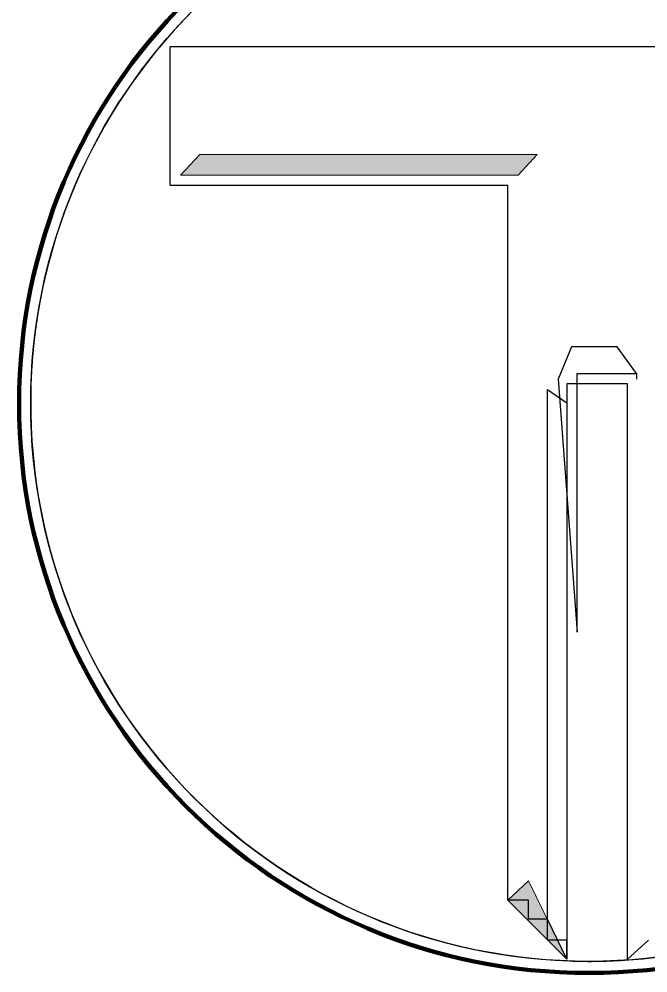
# Model space of a CAD drawing. Extents: x 553962 to 842807, y 8883888 to 9032388.
# Drawn here: x 808502 to 809564, y 8898780 to 8900391 of the extents above; entities that cross this region are included whole.
import ezdxf

# ---------------------------------------------------------------- set-up
doc = ezdxf.new("R2010")
doc.units = 0
doc.header["$LTSCALE"] = 200
doc.layers.add('4', color=7, linetype='Continuous', lineweight=25)

msp = doc.modelspace()

# ---------------------------------------------------------------- hatches: boundary and pattern name
at = {"layer": '4'}
for points in [[(808774.8, 8900127.8), (808807.3, 8900162.8), (809377.3, 8900162.8), (809344.8, 8900127.8)], [(809427.3, 8898802.8), (809362.3, 8898935.3), (809327.3, 8898902.8), (809427.3, 8898802.8)]]:
    msp.add_hatch(color=256, dxfattribs=at).paths.add_polyline_path(points)

# ---------------------------------------------------------------- linework, layer by layer
at = {"layer": '4', "lineweight": 13}
msp.add_line((809529.8, 8898802.8), (809529.8, 8898835.3), dxfattribs=at)
at = {"layer": '4'}
msp.add_line((809529.8, 8898802.8), (809529.8, 8898835.3), dxfattribs=at)
at = {"layer": '4', "lineweight": 13}
for points in [[(808757.3, 8900345.3), (810167.3, 8900345.3)], [(809427.3, 8899340.3), (809427.3, 8899305.3), (809427.3, 8899272.8), (809427.3, 8899272.8), (809427.3, 8899235.3), (809427.3, 8899205.3), (809427.3, 8899205.3), (809427.3, 8899170.3), (809427.3, 8899170.3), (809427.3, 8899137.8), (809427.3, 8899102.8), (809427.3, 8899102.8), (809427.3, 8899070.3), (809427.3, 8899035.3), (809427.3, 8899035.3), (809427.3, 8899005.3), (809427.3, 8899005.3), (809427.3, 8898967.8), (809427.3, 8898967.8), (809427.3, 8898935.3), (809427.3, 8898935.3), (809427.3, 8898902.8), (809427.3, 8898902.8), (809427.3, 8898902.8), (809427.3, 8898870.3), (809427.3, 8898870.3), (809427.3, 8898870.3), (809427.3, 8898835.3), (809427.3, 8898835.3), (809427.3, 8898835.3), (809427.3, 8898835.3), (809427.3, 8898802.8), (809427.3, 8898802.8), (809427.3, 8898802.8), (809427.3, 8898802.8), (809427.3, 8898802.8), (809427.3, 8898802.8), (809427.3, 8898802.8), (809427.3, 8898835.3), (809394.8, 8898835.3), (809394.8, 8898870.3), (809362.3, 8898870.3), (809362.3, 8898902.8), (809327.3, 8898902.8), (809327.3, 8898902.8), (809327.3, 8898935.3), (809327.3, 8900110.3), (808757.3, 8900110.3), (808757.3, 8900345.3)], [(808757.3, 8900345.3), (810167.3, 8900345.3)], [(809427.3, 8899340.3), (809427.3, 8899305.3), (809427.3, 8899272.8), (809427.3, 8899272.8), (809427.3, 8899235.3), (809427.3, 8899205.3), (809427.3, 8899205.3), (809427.3, 8899170.3), (809427.3, 8899170.3), (809427.3, 8899137.8), (809427.3, 8899102.8), (809427.3, 8899102.8), (809427.3, 8899070.3), (809427.3, 8899035.3), (809427.3, 8899035.3), (809427.3, 8899005.3), (809427.3, 8899005.3), (809427.3, 8898967.8), (809427.3, 8898967.8), (809427.3, 8898935.3), (809427.3, 8898935.3), (809427.3, 8898902.8), (809427.3, 8898902.8), (809427.3, 8898902.8), (809427.3, 8898870.3), (809427.3, 8898870.3), (809427.3, 8898870.3), (809427.3, 8898835.3), (809427.3, 8898835.3), (809427.3, 8898835.3), (809427.3, 8898835.3), (809427.3, 8898802.8), (809427.3, 8898802.8), (809427.3, 8898802.8), (809427.3, 8898802.8), (809427.3, 8898802.8), (809427.3, 8898802.8), (809427.3, 8898802.8), (809427.3, 8898835.3), (809394.8, 8898835.3), (809394.8, 8898870.3), (809362.3, 8898870.3), (809362.3, 8898902.8), (809327.3, 8898902.8), (809327.3, 8898902.8), (809327.3, 8898935.3), (809327.3, 8900110.3), (808757.3, 8900110.3), (808757.3, 8900345.3)], [(809529.8, 8898835.3), (809529.8, 8898835.3), (809529.8, 8898835.3), (809529.8, 8898835.3), (809529.8, 8898870.3), (809529.8, 8898870.3), (809529.8, 8898870.3), (809529.8, 8898902.8), (809529.8, 8898902.8), (809529.8, 8898902.8), (809529.8, 8898935.3), (809529.8, 8898935.3), (809529.8, 8898967.8), (809529.8, 8898967.8), (809529.8, 8899005.3), (809529.8, 8899005.3), (809529.8, 8899035.3), (809529.8, 8899035.3), (809529.8, 8899070.3), (809529.8, 8899102.8), (809529.8, 8899102.8), (809529.8, 8899137.8), (809529.8, 8899170.3), (809529.8, 8899170.3), (809529.8, 8899205.3), (809529.8, 8899205.3), (809529.8, 8899235.3), (809529.8, 8899272.8), (809529.8, 8899272.8), (809529.8, 8899305.3), (809529.8, 8899340.3), (809529.8, 8899340.3), (809529.8, 8899372.8), (809529.8, 8899405.3), (809529.8, 8899405.3), (809529.8, 8899437.8), (809529.8, 8899475.3), (809529.8, 8899475.3), (809529.8, 8899505.3), (809529.8, 8899505.3), (809529.8, 8899540.3), (809529.8, 8899540.3), (809529.8, 8899572.8), (809529.8, 8899607.8), (809529.8, 8899607.8), (809529.8, 8899640.3), (809529.8, 8899640.3), (809529.8, 8899640.3), (809529.8, 8899675.3), (809529.8, 8899675.3), (809529.8, 8899705.3), (809529.8, 8899705.3), (809529.8, 8899705.3), (809529.8, 8899742.8), (809529.8, 8899742.8), (809529.8, 8899742.8), (809529.8, 8899742.8), (809529.8, 8899775.3), (809529.8, 8899775.3), (809529.8, 8899775.3), (809529.8, 8899775.3), (809529.8, 8899775.3), (809529.8, 8899775.3), (809529.8, 8899775.3), (809529.8, 8899775.3), (809494.8, 8899775.3), (809494.8, 8899775.3), (809462.3, 8899775.3), (809462.3, 8899775.3), (809427.3, 8899775.3), (809427.3, 8899775.3), (809427.3, 8899775.3), (809427.3, 8899775.3), (809427.3, 8899775.3), (809427.3, 8899742.8), (809427.3, 8899742.8), (809427.3, 8899742.8), (809427.3, 8899742.8), (809427.3, 8899705.3), (809427.3, 8899705.3), (809427.3, 8899705.3), (809427.3, 8899675.3), (809427.3, 8899675.3), (809427.3, 8899640.3), (809427.3, 8899640.3), (809427.3, 8899640.3), (809427.3, 8899607.8), (809427.3, 8899607.8), (809427.3, 8899572.8), (809427.3, 8899540.3), (809427.3, 8899540.3), (809427.3, 8899505.3), (809427.3, 8899505.3), (809427.3, 8899475.3), (809427.3, 8899475.3), (809427.3, 8899437.8), (809427.3, 8899405.3), (809427.3, 8899405.3), (809427.3, 8899372.8), (809427.3, 8899340.3)], [(809529.8, 8899765.3), (809529.8, 8899775.3), (809529.8, 8899775.3), (809529.8, 8899775.3), (809529.8, 8899775.3), (809529.8, 8899775.3), (809529.8, 8899775.3), (809529.8, 8899775.3), (809529.8, 8899775.3), (809494.8, 8899775.3), (809494.8, 8899775.3), (809462.3, 8899775.3), (809462.3, 8899775.3), (809427.3, 8899775.3), (809427.3, 8899775.3), (809427.3, 8899775.3), (809427.3, 8899775.3), (809427.3, 8899775.3), (809427.3, 8899742.8), (809427.3, 8899742.8), (809427.3, 8899742.8), (809427.3, 8899742.8), (809427.3, 8899705.3), (809427.3, 8899705.3), (809427.3, 8899705.3), (809427.3, 8899675.3), (809427.3, 8899675.3), (809427.3, 8899640.3), (809427.3, 8899640.3), (809427.3, 8899640.3), (809427.3, 8899607.8), (809427.3, 8899607.8), (809427.3, 8899572.8), (809427.3, 8899540.3), (809427.3, 8899540.3), (809427.3, 8899505.3), (809427.3, 8899505.3), (809427.3, 8899475.3), (809427.3, 8899475.3), (809427.3, 8899437.8), (809427.3, 8899405.3), (809427.3, 8899405.3), (809427.3, 8899372.8), (809427.3, 8899340.3)], [(809529.8, 8898835.3), (809529.8, 8898835.3), (809529.8, 8898835.3), (809529.8, 8898835.3), (809529.8, 8898870.3), (809529.8, 8898870.3), (809529.8, 8898870.3), (809529.8, 8898902.8), (809529.8, 8898902.8), (809529.8, 8898902.8), (809529.8, 8898935.3), (809529.8, 8898935.3), (809529.8, 8898967.8), (809529.8, 8898967.8), (809529.8, 8899005.3), (809529.8, 8899005.3), (809529.8, 8899035.3), (809529.8, 8899035.3), (809529.8, 8899070.3), (809529.8, 8899102.8), (809529.8, 8899102.8), (809529.8, 8899137.8), (809529.8, 8899170.3), (809529.8, 8899170.3), (809529.8, 8899205.3), (809529.8, 8899205.3), (809529.8, 8899235.3), (809529.8, 8899272.8), (809529.8, 8899272.8), (809529.8, 8899305.3), (809529.8, 8899340.3), (809529.8, 8899340.3), (809529.8, 8899372.8), (809529.8, 8899405.3), (809529.8, 8899405.3), (809529.8, 8899437.8), (809529.8, 8899475.3), (809529.8, 8899475.3), (809529.8, 8899505.3), (809529.8, 8899505.3), (809529.8, 8899540.3), (809529.8, 8899540.3), (809529.8, 8899572.8), (809529.8, 8899607.8), (809529.8, 8899607.8), (809529.8, 8899640.3), (809529.8, 8899640.3), (809529.8, 8899640.3), (809529.8, 8899675.3), (809529.8, 8899675.3), (809529.8, 8899705.3), (809529.8, 8899705.3), (809529.8, 8899705.3), (809529.8, 8899742.8), (809529.8, 8899742.8), (809529.8, 8899742.8), (809529.8, 8899742.8), (809529.8, 8899765.3)], [(809564.8, 8898835.3), (809529.8, 8898802.8), (809529.8, 8898802.8), (809529.8, 8898802.8), (809529.8, 8898802.8), (809529.8, 8898802.8), (809529.8, 8898802.8), (809529.8, 8898802.8)], [(809564.8, 8898835.3), (809529.8, 8898802.8), (809529.8, 8898802.8), (809529.8, 8898802.8), (809529.8, 8898802.8), (809529.8, 8898802.8), (809529.8, 8898802.8), (809529.8, 8898802.8)]]:
    msp.add_lwpolyline(points, dxfattribs=at)
at = {"layer": '4'}
for points in [[(808757.3, 8900345.3), (810167.3, 8900345.3)], [(809427.3, 8899340.3), (809427.3, 8899305.3), (809427.3, 8899272.8), (809427.3, 8899272.8), (809427.3, 8899235.3), (809427.3, 8899205.3), (809427.3, 8899205.3), (809427.3, 8899170.3), (809427.3, 8899170.3), (809427.3, 8899137.8), (809427.3, 8899102.8), (809427.3, 8899102.8), (809427.3, 8899070.3), (809427.3, 8899035.3), (809427.3, 8899035.3), (809427.3, 8899005.3), (809427.3, 8899005.3), (809427.3, 8898967.8), (809427.3, 8898967.8), (809427.3, 8898935.3), (809427.3, 8898935.3), (809427.3, 8898902.8), (809427.3, 8898902.8), (809427.3, 8898902.8), (809427.3, 8898870.3), (809427.3, 8898870.3), (809427.3, 8898870.3), (809427.3, 8898835.3), (809427.3, 8898835.3), (809427.3, 8898835.3), (809427.3, 8898835.3), (809427.3, 8898802.8), (809427.3, 8898802.8), (809427.3, 8898802.8), (809427.3, 8898802.8), (809427.3, 8898802.8), (809427.3, 8898802.8), (809427.3, 8898802.8), (809427.3, 8898835.3), (809394.8, 8898835.3), (809394.8, 8898870.3), (809362.3, 8898870.3), (809362.3, 8898902.8), (809327.3, 8898902.8), (809327.3, 8898902.8), (809327.3, 8898935.3), (809327.3, 8900110.3), (808757.3, 8900110.3), (808757.3, 8900345.3)], [(809427.3, 8898802.8), (809427.3, 8898835.3), (809394.8, 8898835.3), (809394.8, 8898870.3), (809362.3, 8898870.3), (809362.3, 8898902.8), (809327.3, 8898902.8), (809327.3, 8898902.8), (809327.3, 8898935.3), (809327.3, 8900110.3), (808757.3, 8900110.3), (808757.3, 8900345.3)], [(808757.3, 8900345.3), (810167.3, 8900345.3)], [(809544.8, 8899792.8), (809512.3, 8899837.8), (809434.8, 8899837.8), (809412.3, 8899782.8), (809444.8, 8899355.3)], [(809444.8, 8899355.3), (809444.8, 8899390.3), (809444.8, 8899425.3), (809444.8, 8899425.3), (809444.8, 8899455.3), (809444.8, 8899490.3), (809444.8, 8899490.3), (809444.8, 8899525.3), (809444.8, 8899525.3), (809444.8, 8899557.8), (809444.8, 8899557.8), (809444.8, 8899592.8), (809444.8, 8899625.3), (809444.8, 8899625.3), (809444.8, 8899657.8), (809444.8, 8899657.8), (809444.8, 8899657.8), (809444.8, 8899692.8), (809444.8, 8899692.8), (809444.8, 8899725.3), (809444.8, 8899725.3), (809444.8, 8899725.3), (809444.8, 8899760.3), (809444.8, 8899760.3), (809444.8, 8899760.3), (809444.8, 8899760.3), (809444.8, 8899792.8), (809444.8, 8899792.8), (809444.8, 8899792.8), (809444.8, 8899792.8), (809444.8, 8899792.8), (809479.8, 8899792.8), (809479.8, 8899792.8), (809512.3, 8899792.8), (809512.3, 8899792.8), (809544.8, 8899792.8), (809544.8, 8899792.8), (809544.8, 8899792.8), (809544.8, 8899792.8), (809544.8, 8899792.8), (809544.8, 8899792.8), (809544.8, 8899792.8), (809544.8, 8899792.8), (809544.8, 8899782.8)], [(809394.8, 8898870.3), (809394.8, 8899765.3), (809427.3, 8899742.8)], [(809529.8, 8899765.3), (809529.8, 8899775.3), (809529.8, 8899775.3), (809529.8, 8899775.3), (809529.8, 8899775.3), (809529.8, 8899775.3), (809529.8, 8899775.3), (809529.8, 8899775.3), (809529.8, 8899775.3), (809494.8, 8899775.3), (809494.8, 8899775.3), (809462.3, 8899775.3), (809462.3, 8899775.3), (809427.3, 8899775.3), (809427.3, 8899775.3), (809427.3, 8899775.3), (809427.3, 8899775.3), (809427.3, 8899775.3), (809427.3, 8899742.8), (809427.3, 8899742.8), (809427.3, 8899742.8), (809427.3, 8899742.8), (809427.3, 8899705.3), (809427.3, 8899705.3), (809427.3, 8899705.3), (809427.3, 8899675.3), (809427.3, 8899675.3), (809427.3, 8899640.3), (809427.3, 8899640.3), (809427.3, 8899640.3), (809427.3, 8899607.8), (809427.3, 8899607.8), (809427.3, 8899572.8), (809427.3, 8899540.3), (809427.3, 8899540.3), (809427.3, 8899505.3), (809427.3, 8899505.3), (809427.3, 8899475.3), (809427.3, 8899475.3), (809427.3, 8899437.8), (809427.3, 8899405.3), (809427.3, 8899405.3), (809427.3, 8899372.8), (809427.3, 8899340.3)], [(809529.8, 8899765.3), (809529.8, 8899775.3), (809529.8, 8899775.3), (809529.8, 8899775.3), (809529.8, 8899775.3), (809529.8, 8899775.3), (809529.8, 8899775.3), (809529.8, 8899775.3), (809529.8, 8899775.3), (809494.8, 8899775.3), (809494.8, 8899775.3), (809462.3, 8899775.3), (809462.3, 8899775.3), (809427.3, 8899775.3), (809427.3, 8899775.3), (809427.3, 8899775.3), (809427.3, 8899775.3), (809427.3, 8899775.3), (809427.3, 8899742.8), (809427.3, 8899742.8), (809427.3, 8899742.8), (809427.3, 8899742.8), (809427.3, 8899705.3), (809427.3, 8899705.3), (809427.3, 8899705.3), (809427.3, 8899675.3), (809427.3, 8899675.3), (809427.3, 8899640.3), (809427.3, 8899640.3), (809427.3, 8899640.3), (809427.3, 8899607.8), (809427.3, 8899607.8), (809427.3, 8899572.8), (809427.3, 8899540.3), (809427.3, 8899540.3), (809427.3, 8899505.3), (809427.3, 8899505.3), (809427.3, 8899475.3), (809427.3, 8899475.3), (809427.3, 8899437.8), (809427.3, 8899405.3), (809427.3, 8899405.3), (809427.3, 8899372.8), (809427.3, 8899340.3)], [(809529.8, 8898835.3), (809529.8, 8898835.3), (809529.8, 8898835.3), (809529.8, 8898835.3), (809529.8, 8898870.3), (809529.8, 8898870.3), (809529.8, 8898870.3), (809529.8, 8898902.8), (809529.8, 8898902.8), (809529.8, 8898902.8), (809529.8, 8898935.3), (809529.8, 8898935.3), (809529.8, 8898967.8), (809529.8, 8898967.8), (809529.8, 8899005.3), (809529.8, 8899005.3), (809529.8, 8899035.3), (809529.8, 8899035.3), (809529.8, 8899070.3), (809529.8, 8899102.8), (809529.8, 8899102.8), (809529.8, 8899137.8), (809529.8, 8899170.3), (809529.8, 8899170.3), (809529.8, 8899205.3), (809529.8, 8899205.3), (809529.8, 8899235.3), (809529.8, 8899272.8), (809529.8, 8899272.8), (809529.8, 8899305.3), (809529.8, 8899340.3), (809529.8, 8899340.3), (809529.8, 8899372.8), (809529.8, 8899405.3), (809529.8, 8899405.3), (809529.8, 8899437.8), (809529.8, 8899475.3), (809529.8, 8899475.3), (809529.8, 8899505.3), (809529.8, 8899505.3), (809529.8, 8899540.3), (809529.8, 8899540.3), (809529.8, 8899572.8), (809529.8, 8899607.8), (809529.8, 8899607.8), (809529.8, 8899640.3), (809529.8, 8899640.3), (809529.8, 8899640.3), (809529.8, 8899675.3), (809529.8, 8899675.3), (809529.8, 8899705.3), (809529.8, 8899705.3), (809529.8, 8899705.3), (809529.8, 8899742.8), (809529.8, 8899742.8), (809529.8, 8899742.8), (809529.8, 8899742.8), (809529.8, 8899765.3)], [(809529.8, 8898835.3), (809529.8, 8898835.3), (809529.8, 8898835.3), (809529.8, 8898835.3), (809529.8, 8898870.3), (809529.8, 8898870.3), (809529.8, 8898870.3), (809529.8, 8898902.8), (809529.8, 8898902.8), (809529.8, 8898902.8), (809529.8, 8898935.3), (809529.8, 8898935.3), (809529.8, 8898967.8), (809529.8, 8898967.8), (809529.8, 8899005.3), (809529.8, 8899005.3), (809529.8, 8899035.3), (809529.8, 8899035.3), (809529.8, 8899070.3), (809529.8, 8899102.8), (809529.8, 8899102.8), (809529.8, 8899137.8), (809529.8, 8899170.3), (809529.8, 8899170.3), (809529.8, 8899205.3), (809529.8, 8899205.3), (809529.8, 8899235.3), (809529.8, 8899272.8), (809529.8, 8899272.8), (809529.8, 8899305.3), (809529.8, 8899340.3), (809529.8, 8899340.3), (809529.8, 8899372.8), (809529.8, 8899405.3), (809529.8, 8899405.3), (809529.8, 8899437.8), (809529.8, 8899475.3), (809529.8, 8899475.3), (809529.8, 8899505.3), (809529.8, 8899505.3), (809529.8, 8899540.3), (809529.8, 8899540.3), (809529.8, 8899572.8), (809529.8, 8899607.8), (809529.8, 8899607.8), (809529.8, 8899640.3), (809529.8, 8899640.3), (809529.8, 8899640.3), (809529.8, 8899675.3), (809529.8, 8899675.3), (809529.8, 8899705.3), (809529.8, 8899705.3), (809529.8, 8899705.3), (809529.8, 8899742.8), (809529.8, 8899742.8), (809529.8, 8899742.8), (809529.8, 8899742.8), (809529.8, 8899765.3)], [(809427.3, 8899742.8), (809427.3, 8898802.8), (809394.8, 8898870.3)], [(809427.3, 8899340.3), (809427.3, 8899305.3), (809427.3, 8899272.8), (809427.3, 8899272.8), (809427.3, 8899235.3), (809427.3, 8899205.3), (809427.3, 8899205.3), (809427.3, 8899170.3), (809427.3, 8899170.3), (809427.3, 8899137.8), (809427.3, 8899102.8), (809427.3, 8899102.8), (809427.3, 8899070.3), (809427.3, 8899035.3), (809427.3, 8899035.3), (809427.3, 8899005.3), (809427.3, 8899005.3), (809427.3, 8898967.8), (809427.3, 8898967.8), (809427.3, 8898935.3), (809427.3, 8898935.3), (809427.3, 8898902.8), (809427.3, 8898902.8), (809427.3, 8898902.8), (809427.3, 8898870.3), (809427.3, 8898870.3), (809427.3, 8898870.3), (809427.3, 8898835.3), (809427.3, 8898835.3), (809427.3, 8898835.3), (809427.3, 8898835.3), (809427.3, 8898802.8)], [(809564.8, 8898835.3), (809529.8, 8898802.8), (809529.8, 8898802.8), (809529.8, 8898802.8), (809529.8, 8898802.8), (809529.8, 8898802.8), (809529.8, 8898802.8), (809529.8, 8898802.8)], [(809564.8, 8898835.3), (809529.8, 8898802.8)]]:
    msp.add_lwpolyline(points, dxfattribs=at)
at = {"layer": '4', "lineweight": 13}
for points in [[(808774.8, 8900127.8), (808807.3, 8900162.8), (809377.3, 8900162.8), (809344.8, 8900127.8)], [(808774.8, 8900127.8), (808807.3, 8900162.8), (809377.3, 8900162.8), (809344.8, 8900127.8)], [(809427.3, 8898802.8), (809362.3, 8898935.3), (809327.3, 8898902.8), (809427.3, 8898802.8)], [(809427.3, 8898802.8), (809362.3, 8898935.3), (809327.3, 8898902.8)]]:
    msp.add_lwpolyline(points, close=True, dxfattribs=at)
at = {"layer": '4', "lineweight": 106}
msp.add_circle((809464.4, 8899741.7), 962, dxfattribs=at)
at = {"layer": '4'}
msp.add_circle((809464.4, 8899741.7), 942.4, dxfattribs=at)
for start, end in [(274.0977, 267.9951), (267.9951, 274.0856)]:
    msp.add_arc((809464.4, 8899741.7), 942.4, start, end, dxfattribs=at)

doc.saveas('drawing.dxf')
